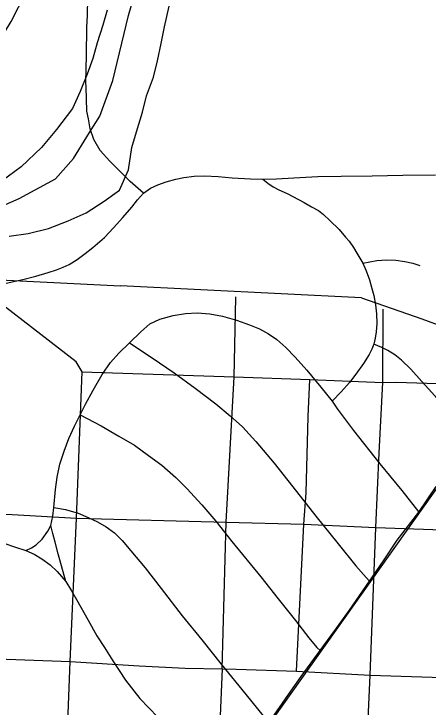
# Model space of a CAD drawing. Extents: x -6.1 to 38, y -7.7 to 22.
# Drawn here: x 4.9014 to 5.1632, y 18.1562 to 18.594 of the extents above; entities that cross this region are included whole.
import ezdxf

# ---------------------------------------------------------------- set-up
doc = ezdxf.new("R2010")
doc.units = 0
for name, color, linetype in [('GM_X_City_Street', 7, 'Continuous'), ('GM_X_Corporation', 7, 'Continuous'), ('GM_X_County_Road', 7, 'Continuous'), ('GM_X_Major_River', 7, 'Continuous'), ('GM_X_Rail_Line', 7, 'Continuous'), ('GM_X_State_Route', 7, 'Continuous'), ('GM_X_Township_Road', 7, 'Continuous')]:
    doc.layers.add(name, color=color, linetype=linetype)

msp = doc.modelspace()

# ---------------------------------------------------------------- linework, layer by layer
at = {"layer": 'GM_X_City_Street'}
msp.add_line((5.08005, 18.17903), (5.08455, 18.27169), dxfattribs=at)
for points in [[(5.04056, 18.36474), (5.04149, 18.40464), (5.04173, 18.41538)], [(5.12658, 18.17649), (5.13009, 18.26974), (5.13224, 18.31685), (5.13459, 18.36122), (5.13478, 18.40755)], [(4.94458, 18.36787), (5.04056, 18.36474), (5.08846, 18.36318), (5.13459, 18.36122), (5.14319, 18.36142), (5.16235, 18.36083), (5.19852, 18.35966), (5.212, 18.35849), (5.21728, 18.35341), (5.22217, 18.34011)], [(5.03305, 18.18039), (5.03566, 18.27293), (5.04056, 18.36474)], [(5.08455, 18.27169), (5.08611, 18.29163), (5.08728, 18.33972), (5.08846, 18.36318)], [(4.81008, 18.28107), (4.83647, 18.27971), (4.85172, 18.27971), (4.9004, 18.27795), (4.94106, 18.2756), (5.03566, 18.27293), (5.08455, 18.27169), (5.13009, 18.26974), (5.22022, 18.26641), (5.32382, 18.26192), (5.42726, 18.25822), (5.48118, 18.25583)]]:
    msp.add_lwpolyline(points, dxfattribs=at)
at = {"layer": 'GM_X_Corporation'}
msp.add_lwpolyline([(4.86767, 18.46129), (4.90476, 18.47746), (4.92783, 18.48974), (4.93915, 18.50271), (4.9493, 18.51909), (4.9557, 18.52938), (4.96392, 18.55183), (4.97394, 18.5929), (4.98437, 18.62941)], dxfattribs=at)
at = {"layer": 'GM_X_County_Road'}
for points in [[(4.80076, 18.49962), (4.80603, 18.50248), (4.8124, 18.50643), (4.82383, 18.51346), (4.83568, 18.52203), (4.85545, 18.53762), (4.86973, 18.55036), (4.88159, 18.56266), (4.89103, 18.5754), (4.89982, 18.58923), (4.91344, 18.61603), (4.93606, 18.66062), (4.97788, 18.74388), (4.98571, 18.75881), (4.99185, 18.77396), (4.99339, 18.78385), (4.99423, 18.79377), (4.99314, 18.80441), (4.98856, 18.82536), (4.98373, 18.846), (4.98037, 18.86078)], [(4.94458, 18.36787), (4.94086, 18.37432), (4.8961, 18.40873), (4.89231, 18.41174)], [(4.93705, 18.18511), (4.94106, 18.2756), (4.94458, 18.36787)], [(5.03305, 18.18039), (5.04195, 18.18013), (5.08005, 18.17903), (5.12658, 18.17649), (5.21768, 18.17356), (5.32089, 18.1716), (5.42769, 18.16792), (5.44805, 18.1677), (5.46883, 18.16813), (5.48161, 18.16813), (5.48659, 18.16943), (5.49352, 18.17095), (5.50283, 18.17333), (5.539, 18.18211), (5.59768, 18.1952), (5.68868, 18.2159), (5.75448, 18.23003), (5.76445, 18.23195)], [(4.9171, 17.61923), (4.91902, 17.66623), (4.91974, 17.70939), (4.92046, 17.71875), (4.92262, 17.78301), (4.92693, 17.90314), (4.93077, 17.99475), (4.93348, 18.09162), (4.93705, 18.18511)], [(5.11949, 17.98707), (5.12008, 18.00722), (5.12092, 18.03599), (5.12236, 18.08323), (5.12658, 18.17649)]]:
    msp.add_lwpolyline(points, dxfattribs=at)
at = {"layer": 'GM_X_Major_River'}
for points in [[(4.89847, 18.45368), (4.91056, 18.45528), (4.9234, 18.4584), (4.93584, 18.46341), (4.94716, 18.46841), (4.95846, 18.47569), (4.96825, 18.48259), (4.97383, 18.49551), (4.97601, 18.50956), (4.97897, 18.51944), (4.98267, 18.53198), (4.98525, 18.54223), (4.98971, 18.55402), (4.99229, 18.56427), (4.99449, 18.57528), (4.99669, 18.58592), (4.99963, 18.59883)], [(4.96031, 18.59629), (4.95772, 18.58679), (4.95402, 18.57577), (4.95143, 18.5659), (4.94772, 18.55601), (4.94325, 18.54499), (4.9384, 18.53434), (4.92828, 18.521), (4.9189, 18.50956), (4.90612, 18.49734), (4.89408, 18.48854), (4.8839, 18.48354), (4.87106, 18.48042), (4.85709, 18.4773), (4.84389, 18.4719), (4.8337, 18.4688)]]:
    msp.add_lwpolyline(points, dxfattribs=at)
at = {"layer": 'GM_X_Rail_Line'}
msp.add_line((5.12107, 18.41466), (4.96881, 18.42232), dxfattribs=at)
for points in [[(4.164, 17.08105), (4.22288, 17.11422), (4.28514, 17.16362), (4.3773, 17.2385), (4.46626, 17.31066), (4.52352, 17.37506), (4.57967, 17.45347), (4.643, 17.54537), (5.03778, 18.11028), (5.18813, 18.32179), (5.2285, 18.37664), (5.2671, 18.40903), (5.31379, 18.44323), (5.44065, 18.5342), (5.77322, 18.77518), (5.85708, 18.83753), (5.92575, 18.89871), (5.97472, 18.97128), (6.00159, 19.04095), (6.01392, 19.09362), (6.04108, 19.2873)], [(3.97265, 19.2587), (4.0109, 19.20357), (4.05528, 19.15609), (4.11148, 19.104), (4.15934, 19.06113), (4.34391, 18.9069), (4.38408, 18.86976), (4.41262, 18.84221), (4.44421, 18.80557), (4.44876, 18.76919), (4.45458, 18.7189), (4.4715, 18.6858), (4.49447, 18.6599), (4.52611, 18.61986), (4.55083, 18.5918), (4.57812, 18.56805), (4.60819, 18.55096), (4.73323, 18.50077), (4.78358, 18.48903), (4.8301, 18.45681), (4.87147, 18.42704), (4.96881, 18.42232)], [(5.12107, 18.41466), (5.15908, 18.40148), (5.19176, 18.38951), (5.20826, 18.37541), (5.21822, 18.35836), (5.22414, 18.33246), (5.22461, 18.30903), (5.22249, 18.18758)]]:
    msp.add_lwpolyline(points, dxfattribs=at)
at = {"layer": 'GM_X_State_Route'}
for points in [[(4.64057, 18.18933), (4.71751, 18.18893), (4.84032, 18.18835), (4.85618, 18.18811), (4.88512, 18.18696), (4.93705, 18.18511)], [(4.93705, 18.18511), (4.98052, 18.18239), (5.00973, 18.18093), (5.03305, 18.18039), (5.02908, 18.08658), (5.02716, 18.03695), (5.02453, 17.99091)]]:
    msp.add_lwpolyline(points, dxfattribs=at)
at = {"layer": 'GM_X_Township_Road'}
for points in [[(4.98325, 18.48075), (4.97492, 18.48823), (4.96211, 18.50103), (4.95603, 18.50773), (4.95202, 18.51465), (4.94969, 18.52135), (4.9486, 18.52768), (4.94764, 18.53251), (4.94706, 18.54787), (4.94696, 18.55063), (4.94726, 18.56802), (4.94755, 18.58542), (4.94787, 18.59326), (4.94835, 18.61438)], [(4.8965, 18.42403), (4.90718, 18.42628), (4.91526, 18.42835), (4.92307, 18.43068), (4.92846, 18.43247), (4.9325, 18.434), (4.93629, 18.43572), (4.94148, 18.43886), (4.94655, 18.4426), (4.95138, 18.44658), (4.95862, 18.45285), (4.96439, 18.45884), (4.97029, 18.46533), (4.97588, 18.47194), (4.9795, 18.47652), (4.98325, 18.48075), (4.98783, 18.48388), (4.99242, 18.48605), (4.99773, 18.48787), (5.00376, 18.48956), (5.00883, 18.49065), (5.01535, 18.49161), (5.02187, 18.49173), (5.03049, 18.49122), (5.03925, 18.49052), (5.05084, 18.4898), (5.0588, 18.48956), (5.06194, 18.48714), (5.06518, 18.4848), (5.06883, 18.48293), (5.07405, 18.48067), (5.08492, 18.47499), (5.08941, 18.47217), (5.09384, 18.4698), (5.09697, 18.46729), (5.10095, 18.46358), (5.10704, 18.45781), (5.11095, 18.45293), (5.11326, 18.4505), (5.11601, 18.44646), (5.11807, 18.443), (5.12189, 18.43648), (5.12409, 18.43171), (5.12621, 18.42601), (5.12768, 18.42062), (5.12884, 18.41614), (5.12993, 18.41036), (5.1305, 18.4046), (5.13073, 18.39853), (5.13038, 18.39316), (5.12978, 18.38924), (5.12895, 18.38542), (5.12764, 18.38233), (5.12581, 18.37885), (5.12228, 18.37327), (5.11755, 18.36658), (5.11353, 18.36123), (5.10816, 18.35537), (5.10255, 18.34938)], [(5.0588, 18.48956), (5.06737, 18.48992), (5.07823, 18.49052), (5.09356, 18.49125), (5.10812, 18.49151), (5.1277, 18.4918), (5.14727, 18.49209), (5.1678, 18.4924)], [(5.12189, 18.43648), (5.13073, 18.43818), (5.13716, 18.43862), (5.14279, 18.43844), (5.14842, 18.43773), (5.15343, 18.43666), (5.15798, 18.43514)], [(4.90909, 18.25522), (4.91258, 18.25692), (4.91557, 18.25878), (4.91932, 18.2624), (4.92294, 18.26726), (4.92472, 18.27103), (4.92598, 18.27692), (4.92678, 18.28229), (4.92768, 18.29363), (4.92879, 18.30144), (4.93051, 18.30958), (4.93313, 18.31794), (4.93624, 18.32592), (4.93966, 18.33358), (4.94336, 18.34077), (4.94673, 18.34763), (4.95164, 18.35634), (4.95729, 18.36634), (4.96245, 18.37395), (4.96781, 18.37982), (4.97442, 18.38618), (4.98166, 18.39329), (4.98727, 18.39828), (4.99376, 18.40115), (5.00199, 18.40352), (5.00985, 18.40489), (5.01734, 18.40527), (5.0252, 18.40452), (5.03318, 18.40302), (5.04204, 18.40065), (5.0504, 18.39766), (5.05664, 18.39516), (5.06238, 18.39192), (5.06761, 18.3883), (5.07336, 18.38343), (5.07909, 18.37732), (5.08658, 18.36909), (5.09531, 18.35823), (5.10255, 18.34938), (5.10592, 18.34439), (5.11602, 18.33091), (5.13274, 18.30983), (5.14658, 18.29299), (5.1573, 18.27934)], [(4.97442, 18.38618), (4.98316, 18.38069), (4.99351, 18.37358), (5.00274, 18.36734), (5.01597, 18.35761), (5.02913, 18.34767), (5.03805, 18.34027), (5.04591, 18.33328), (5.05427, 18.32405), (5.06599, 18.31033), (5.07772, 18.29535), (5.09226, 18.27679), (5.1063, 18.25941), (5.11749, 18.24545), (5.12403, 18.23803), (5.12612, 18.23572)], [(5.18861, 18.32662), (5.18374, 18.33271), (5.1779, 18.34028), (5.17183, 18.34779), (5.16552, 18.35481), (5.1592, 18.36196), (5.15218, 18.36958), (5.14634, 18.3753), (5.14217, 18.37864), (5.13764, 18.38137), (5.13384, 18.38338), (5.12895, 18.38542)], [(4.94336, 18.34077), (4.95663, 18.3339), (4.96777, 18.32742), (4.97775, 18.3216), (4.98656, 18.31511), (4.99488, 18.30896), (5.0037, 18.30114), (5.01069, 18.29432), (5.02017, 18.284), (5.02898, 18.27369), (5.03913, 18.26088), (5.05742, 18.23842), (5.0684, 18.2247), (5.07938, 18.21098), (5.08786, 18.1999), (5.09286, 18.19381), (5.09494, 18.19203)], [(5.0384, 18.11306), (5.04307, 18.11952), (5.05045, 18.12908), (5.06251, 18.1463), (5.07648, 18.1663), (5.083, 18.17563), (5.09494, 18.19203), (5.10418, 18.2047), (5.11342, 18.21737), (5.12612, 18.23572), (5.13487, 18.24865), (5.1436, 18.26159), (5.1573, 18.27934), (5.16812, 18.29552)], [(4.92678, 18.28229), (4.93404, 18.28111), (4.94202, 18.27874), (4.94839, 18.27599), (4.95437, 18.27325), (4.95986, 18.27013), (4.96498, 18.26639), (4.96997, 18.2614), (4.97535, 18.25494), (4.98435, 18.24415), (4.9945, 18.23109), (5.00781, 18.2139), (5.02012, 18.19863), (5.03243, 18.18335), (5.0483, 18.16391), (5.06251, 18.1463)], [(4.93429, 18.23547), (4.92946, 18.25304), (4.9275, 18.26049), (4.92598, 18.26594), (4.92472, 18.27103)], [(4.89516, 18.25968), (4.90248, 18.25718), (4.90909, 18.25522), (4.91419, 18.2529), (4.9191, 18.24986), (4.92431, 18.24606), (4.92874, 18.2419), (4.93429, 18.23547), (4.93795, 18.22967), (4.94106, 18.22416), (4.94847, 18.21105), (4.95385, 18.20133), (4.95879, 18.19388), (4.9639, 18.18545), (4.97188, 18.17325), (4.98097, 18.16172), (4.9925, 18.14997)]]:
    msp.add_lwpolyline(points, dxfattribs=at)

doc.saveas('drawing.dxf')
